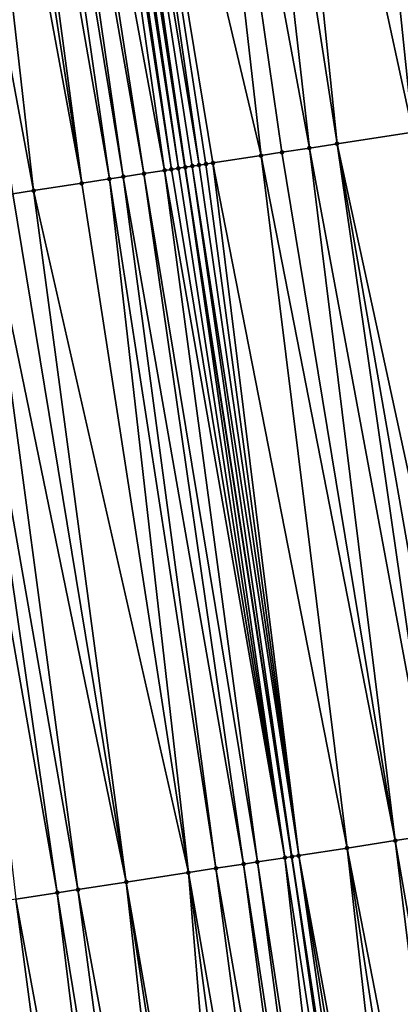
# Model space of a CAD drawing. Header units: feet. Extents: x 2004186 to 2014793, y 836912 to 864902.
# Tile 341 of 974: x 2010677 to 2010688, y 846798 to 846826. Entities that reach past the tile are written whole.
import ezdxf

# ---------------------------------------------------------------- set-up
doc = ezdxf.new("R2010")
doc.units = ezdxf.units.FT
doc.header["$LTSCALE"] = 100
doc.header["$MEASUREMENT"] = 0
for name, color, linetype, lineweight in [('GPL_Skip Line', 2, 'Continuous', 40), ('Road Shots', 4, 'Continuous', 200), ('Road X-Section', 30, 'Continuous', 13)]:
    doc.layers.add(name, color=color, linetype=linetype, lineweight=lineweight)
doc.layers.add('I-77 SB_MM21-27-Surface-TIN', color=7, linetype='Continuous')

msp = doc.modelspace()

# ---------------------------------------------------------------- linework, layer by layer
at = {"layer": 'GPL_Skip Line'}
msp.add_polyline3d([(2010701.458350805, 846682.9983243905, 434.0519981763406), (2010698.883065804, 846702.8314638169, 434.1350826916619), (2010696.039679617, 846722.6281430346, 434.2167407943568), (2010693.196283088, 846742.4248942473, 434.2795230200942), (2010690.352898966, 846762.2215590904, 434.3649498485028), (2010687.509509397, 846782.0182618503, 434.4404354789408), (2010684.477823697, 846801.7869623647, 434.498121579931), (2010681.424079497, 846821.5523482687, 434.5630126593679), (2010678.370330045, 846841.3177681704, 434.6160874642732), (2010675.316581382, 846861.08318297, 434.6709356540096), (2010672.030820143, 846880.8113186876, 434.6987747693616), (2010668.729318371, 846900.5369037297, 434.7364207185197), (2010665.427814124, 846920.2625035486, 434.7645872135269), (2010662.126313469, 846939.9880819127, 434.8065171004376), (2010658.425751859, 846959.6426882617, 434.8346404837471), (2010654.719709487, 846979.2963235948, 434.8327586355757)], dxfattribs=at)
at = {"layer": 'I-77 SB_MM21-27-Surface-TIN', "color": 128, "linetype": 'ByBlock', "lineweight": -2}
for points in [[(2010687.660267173, 846842.7520168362, 434.970125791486), (2010685.881343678, 846842.4773693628, 434.9037603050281), (2010689.528066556, 846822.8035055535, 434.8703582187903)], [(2010685.881343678, 846842.4773693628, 434.9037603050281), (2010683.707103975, 846842.1416883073, 434.8229285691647), (2010687.946800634, 846822.559378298, 434.8100424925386)], [(2010685.881343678, 846842.4773693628, 434.9037603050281), (2010687.946800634, 846822.559378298, 434.8100424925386), (2010689.528066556, 846822.8035055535, 434.8703582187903)], [(2010682.718812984, 846841.9891074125, 434.7856992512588), (2010681.335201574, 846841.775520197, 434.7245286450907), (2010684.98192362, 846822.1016617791, 434.6892745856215)], [(2010683.707103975, 846842.1416883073, 434.8229285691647), (2010682.718812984, 846841.9891074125, 434.7856992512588), (2010685.772557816, 846822.2237174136, 434.722210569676)], [(2010682.718812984, 846841.9891074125, 434.7856992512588), (2010684.98192362, 846822.1016617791, 434.6892745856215), (2010685.772557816, 846822.2237174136, 434.722210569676)], [(2010683.707103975, 846842.1416883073, 434.8229285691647), (2010685.772557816, 846822.2237174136, 434.722210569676), (2010687.946800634, 846822.559378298, 434.8100424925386)], [(2010681.335201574, 846841.775520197, 434.7245286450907), (2010678.963304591, 846841.40931703, 434.6383129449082), (2010683.598316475, 846821.8880469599, 434.6377044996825)], [(2010681.335201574, 846841.775520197, 434.7245286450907), (2010684.19128967, 846821.9796045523, 434.6568919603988), (2010684.98192362, 846822.1016617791, 434.6892745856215)], [(2010681.335201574, 846841.775520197, 434.7245286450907), (2010683.598316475, 846821.8880469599, 434.6377044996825), (2010684.19128967, 846821.9796045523, 434.6568919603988)], [(2010678.963304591, 846841.40931703, 434.6383129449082), (2010678.567989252, 846841.3482778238, 434.6258013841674), (2010681.819393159, 846821.6133983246, 434.5717514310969)], [(2010678.963304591, 846841.40931703, 434.6383129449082), (2010682.214709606, 846821.6744303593, 434.5867536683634), (2010683.598316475, 846821.8880469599, 434.6377044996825)], [(2010678.963304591, 846841.40931703, 434.6383129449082), (2010682.017050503, 846821.6439200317, 434.5772749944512), (2010682.214709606, 846821.6744303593, 434.5867536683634)], [(2010678.963304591, 846841.40931703, 434.6383129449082), (2010681.819393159, 846821.6133983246, 434.5717514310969), (2010682.017050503, 846821.6439200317, 434.5772749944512)], [(2010677.184384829, 846841.1346453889, 434.5803471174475), (2010676.789068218, 846841.0736144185, 434.5649732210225), (2010680.238130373, 846821.3692507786, 434.5184877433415)], [(2010677.975013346, 846841.2567377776, 434.600512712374), (2010677.184384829, 846841.1346453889, 434.5803471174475), (2010680.831102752, 846821.4608136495, 434.5358407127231)], [(2010677.184384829, 846841.1346453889, 434.5803471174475), (2010680.238130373, 846821.3692507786, 434.5184877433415), (2010680.831102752, 846821.4608136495, 434.5358407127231)], [(2010678.172670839, 846841.2872585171, 434.6063735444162), (2010677.975013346, 846841.2567377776, 434.600512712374), (2010681.028761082, 846821.49132898, 434.5435804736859)], [(2010677.975013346, 846841.2567377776, 434.600512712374), (2010680.831102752, 846821.4608136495, 434.5358407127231), (2010681.028761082, 846821.49132898, 434.5435804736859)], [(2010678.172670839, 846841.2872585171, 434.6063735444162), (2010681.226420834, 846821.5218351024, 434.5545206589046), (2010678.370330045, 846841.3177681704, 434.6160874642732)], [(2010678.172670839, 846841.2872585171, 434.6063735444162), (2010681.028761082, 846821.49132898, 434.5435804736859), (2010681.226420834, 846821.5218351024, 434.5545206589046)], [(2010678.567989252, 846841.3482778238, 434.6258013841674), (2010678.370330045, 846841.3177681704, 434.6160874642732), (2010681.424079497, 846821.5523482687, 434.5630126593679)], [(2010681.226420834, 846821.5218351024, 434.5545206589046), (2010681.424079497, 846821.5523482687, 434.5630126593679), (2010678.370330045, 846841.3177681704, 434.6160874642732)], [(2010678.567989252, 846841.3482778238, 434.6258013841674), (2010681.424079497, 846821.5523482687, 434.5630126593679), (2010681.621737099, 846821.5828683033, 434.5691175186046)], [(2010678.567989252, 846841.3482778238, 434.6258013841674), (2010681.621737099, 846821.5828683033, 434.5691175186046), (2010681.819393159, 846821.6133983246, 434.5717514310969)], [(2010675.405454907, 846840.8600395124, 434.4995243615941), (2010674.812482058, 846840.7684796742, 434.4811145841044), (2010678.459201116, 846821.0946405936, 434.4391710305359)], [(2010675.800771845, 846840.921068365, 434.5156344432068), (2010675.405454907, 846840.8600395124, 434.4995243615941), (2010678.459201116, 846821.0946405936, 434.4391710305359)], [(2010676.393749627, 846841.012596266, 434.5451441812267), (2010675.800771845, 846840.921068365, 434.5156344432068), (2010679.249836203, 846821.2166904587, 434.4741121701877)], [(2010675.800771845, 846840.921068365, 434.5156344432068), (2010678.459201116, 846821.0946405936, 434.4391710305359), (2010679.249836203, 846821.2166904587, 434.4741121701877)], [(2010676.789068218, 846841.0736144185, 434.5649732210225), (2010676.393749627, 846841.012596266, 434.5451441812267), (2010679.645155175, 846821.2777061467, 434.4947958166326)], [(2010676.393749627, 846841.012596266, 434.5451441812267), (2010679.249836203, 846821.2166904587, 434.4741121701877), (2010679.645155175, 846821.2777061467, 434.4947958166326)], [(2010676.789068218, 846841.0736144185, 434.5649732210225), (2010679.645155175, 846821.2777061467, 434.4947958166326), (2010680.238130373, 846821.3692507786, 434.5184877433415)], [(2010674.812482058, 846840.7684796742, 434.4811145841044), (2010673.428874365, 846840.5548684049, 434.4283041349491), (2010677.075597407, 846820.8810035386, 434.3953291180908)], [(2010674.812482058, 846840.7684796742, 434.4811145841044), (2010677.075597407, 846820.8810035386, 434.3953291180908), (2010678.459201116, 846821.0946405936, 434.4391710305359)], [(2010673.428874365, 846840.5548684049, 434.4283041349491), (2010676.482622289, 846820.7894583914, 434.3718162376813), (2010677.075597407, 846820.8810035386, 434.3953291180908)], [(2010687.946800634, 846822.559378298, 434.8100424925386), (2010685.772557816, 846822.2237174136, 434.722210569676), (2010690.012258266, 846802.6413828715, 434.7178854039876)], [(2010685.772557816, 846822.2237174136, 434.722210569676), (2010684.98192362, 846822.1016617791, 434.6892745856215), (2010688.628650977, 846802.4277689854, 434.6659888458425)], [(2010685.772557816, 846822.2237174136, 434.722210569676), (2010689.221625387, 846802.5193187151, 434.6879100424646), (2010690.012258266, 846802.6413828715, 434.7178854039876)], [(2010685.772557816, 846822.2237174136, 434.722210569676), (2010688.628650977, 846802.4277689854, 434.6659888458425), (2010689.221625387, 846802.5193187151, 434.6879100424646)], [(2010684.19128967, 846821.9796045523, 434.6568919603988), (2010683.598316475, 846821.8880469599, 434.6377044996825), (2010687.442698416, 846802.2446937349, 434.6137325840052)], [(2010684.98192362, 846822.1016617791, 434.6892745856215), (2010684.19128967, 846821.9796045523, 434.6568919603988), (2010687.442698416, 846802.2446937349, 434.6137325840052)], [(2010684.98192362, 846822.1016617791, 434.6892745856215), (2010687.442698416, 846802.2446937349, 434.6137325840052), (2010688.628650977, 846802.4277689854, 434.6659888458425)], [(2010682.017050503, 846821.6439200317, 434.5772749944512), (2010681.819393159, 846821.6133983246, 434.5717514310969), (2010684.675483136, 846801.8174705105, 434.5083588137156)], [(2010682.214709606, 846821.6744303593, 434.5867536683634), (2010682.017050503, 846821.6439200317, 434.5772749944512), (2010684.675483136, 846801.8174705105, 434.5083588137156)], [(2010683.598316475, 846821.8880469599, 434.6377044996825), (2010682.214709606, 846821.6744303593, 434.5867536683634), (2010686.059091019, 846802.0310805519, 434.5615916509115)], [(2010682.214709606, 846821.6744303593, 434.5867536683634), (2010684.675483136, 846801.8174705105, 434.5083588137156), (2010686.059091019, 846802.0310805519, 434.5615916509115)], [(2010683.598316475, 846821.8880469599, 434.6377044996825), (2010686.059091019, 846802.0310805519, 434.5615916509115), (2010687.442698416, 846802.2446937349, 434.6137325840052)], [(2010680.238130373, 846821.3692507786, 434.5184877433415), (2010679.645155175, 846821.2777061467, 434.4947958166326), (2010683.094223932, 846801.5732997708, 434.4631537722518)], [(2010680.831102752, 846821.4608136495, 434.5358407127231), (2010680.238130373, 846821.3692507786, 434.5184877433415), (2010683.489539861, 846801.6343351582, 434.4769913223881)], [(2010680.238130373, 846821.3692507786, 434.5184877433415), (2010683.094223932, 846801.5732997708, 434.4631537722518), (2010683.489539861, 846801.6343351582, 434.4769913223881)], [(2010681.028761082, 846821.49132898, 434.5435804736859), (2010680.831102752, 846821.4608136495, 434.5358407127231), (2010684.280165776, 846801.7564443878, 434.4913012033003)], [(2010680.831102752, 846821.4608136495, 434.5358407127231), (2010683.489539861, 846801.6343351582, 434.4769913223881), (2010684.280165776, 846801.7564443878, 434.4913012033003)], [(2010681.226420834, 846821.5218351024, 434.5545206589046), (2010681.028761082, 846821.49132898, 434.5435804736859), (2010684.280165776, 846801.7564443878, 434.4913012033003)], [(2010681.226420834, 846821.5218351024, 434.5545206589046), (2010684.280165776, 846801.7564443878, 434.4913012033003), (2010681.424079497, 846821.5523482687, 434.5630126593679)], [(2010681.621737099, 846821.5828683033, 434.5691175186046), (2010681.424079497, 846821.5523482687, 434.5630126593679), (2010684.477823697, 846801.7869623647, 434.498121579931)], [(2010684.280165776, 846801.7564443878, 434.4913012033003), (2010684.477823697, 846801.7869623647, 434.498121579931), (2010681.424079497, 846821.5523482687, 434.5630126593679)], [(2010681.819393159, 846821.6133983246, 434.5717514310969), (2010681.621737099, 846821.5828683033, 434.5691175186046), (2010684.675483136, 846801.8174705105, 434.5083588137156)], [(2010681.621737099, 846821.5828683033, 434.5691175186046), (2010684.477823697, 846801.7869623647, 434.498121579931), (2010684.675483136, 846801.8174705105, 434.5083588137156)], [(2010678.459201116, 846821.0946405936, 434.4391710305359), (2010677.075597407, 846820.8810035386, 434.3953291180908), (2010681.512952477, 846801.3292083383, 434.3903849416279)], [(2010679.249836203, 846821.2166904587, 434.4741121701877), (2010678.459201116, 846821.0946405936, 434.4391710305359), (2010681.512952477, 846801.3292083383, 434.3903849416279)], [(2010679.645155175, 846821.2777061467, 434.4947958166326), (2010679.249836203, 846821.2166904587, 434.4741121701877), (2010682.3035874, 846801.4512592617, 434.4249595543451)], [(2010679.249836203, 846821.2166904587, 434.4741121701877), (2010681.512952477, 846801.3292083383, 434.3903849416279), (2010682.3035874, 846801.4512592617, 434.4249595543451)], [(2010679.645155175, 846821.2777061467, 434.4947958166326), (2010682.3035874, 846801.4512592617, 434.4249595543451), (2010683.094223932, 846801.5732997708, 434.4631537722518)], [(2010677.075597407, 846820.8810035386, 434.3953291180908), (2010676.482622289, 846820.7894583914, 434.3718162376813), (2010679.734030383, 846801.0545517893, 434.3271794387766)], [(2010677.075597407, 846820.8810035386, 434.3953291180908), (2010679.734030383, 846801.0545517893, 434.3271794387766), (2010681.512952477, 846801.3292083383, 434.3903849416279)], [(2010674.901359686, 846820.545309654, 434.318966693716), (2010674.308384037, 846820.4537679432, 434.2942594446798), (2010677.75745201, 846800.7493666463, 434.2608436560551)], [(2010675.691991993, 846820.6673775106, 434.3476547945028), (2010674.901359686, 846820.545309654, 434.318966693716), (2010678.350427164, 846800.8409115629, 434.2844376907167)], [(2010674.901359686, 846820.545309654, 434.318966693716), (2010677.75745201, 846800.7493666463, 434.2608436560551), (2010678.350427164, 846800.8409115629, 434.2844376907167)], [(2010676.482622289, 846820.7894583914, 434.3718162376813), (2010675.691991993, 846820.6673775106, 434.3476547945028), (2010679.734030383, 846801.0545517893, 434.3271794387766)], [(2010675.691991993, 846820.6673775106, 434.3476547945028), (2010678.350427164, 846800.8409115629, 434.2844376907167), (2010679.734030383, 846801.0545517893, 434.3271794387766)], [(2010674.308384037, 846820.4537679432, 434.2942594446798), (2010676.571502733, 846800.566270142, 434.2159743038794), (2010677.75745201, 846800.7493666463, 434.2608436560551)], [(2010687.442698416, 846802.2446937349, 434.6137325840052), (2010686.059091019, 846802.0310805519, 434.5615916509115), (2010689.88518012, 846782.3591265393, 434.5307524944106)], [(2010688.628650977, 846802.4277689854, 434.6659888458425), (2010687.442698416, 846802.2446937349, 434.6137325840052), (2010690.875044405, 846782.5011431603, 434.5710936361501)], [(2010687.442698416, 846802.2446937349, 434.6137325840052), (2010689.88518012, 846782.3591265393, 434.5307524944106), (2010690.875044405, 846782.5011431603, 434.5710936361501)], [(2010686.059091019, 846802.0310805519, 434.5615916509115), (2010684.675483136, 846801.8174705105, 434.5083588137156), (2010688.301398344, 846782.1318924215, 434.468179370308)], [(2010686.059091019, 846802.0310805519, 434.5615916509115), (2010689.093287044, 846782.245524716, 434.4954714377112), (2010689.88518012, 846782.3591265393, 434.5307524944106)], [(2010686.059091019, 846802.0310805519, 434.5615916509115), (2010688.301398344, 846782.1318924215, 434.468179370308), (2010689.093287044, 846782.245524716, 434.4954714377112)], [(2010683.489539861, 846801.6343351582, 434.4769913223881), (2010683.094223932, 846801.5732997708, 434.4631537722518), (2010686.123706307, 846781.8193904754, 434.3965703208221)], [(2010684.280165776, 846801.7564443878, 434.4913012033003), (2010683.489539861, 846801.6343351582, 434.4769913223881), (2010686.519647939, 846781.8762255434, 434.4052556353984)], [(2010683.489539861, 846801.6343351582, 434.4769913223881), (2010686.123706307, 846781.8193904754, 434.3965703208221), (2010686.519647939, 846781.8762255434, 434.4052556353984)], [(2010684.280165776, 846801.7564443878, 434.4913012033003), (2010687.311536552, 846781.9898584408, 434.4323896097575), (2010684.477823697, 846801.7869623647, 434.498121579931)], [(2010684.280165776, 846801.7564443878, 434.4913012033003), (2010686.519647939, 846781.8762255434, 434.4052556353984), (2010687.311536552, 846781.9898584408, 434.4323896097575)], [(2010684.675483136, 846801.8174705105, 434.5083588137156), (2010684.477823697, 846801.7869623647, 434.498121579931), (2010687.509509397, 846782.0182618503, 434.4404354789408)], [(2010687.311536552, 846781.9898584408, 434.4323896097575), (2010687.509509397, 846782.0182618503, 434.4404354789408), (2010684.477823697, 846801.7869623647, 434.498121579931)], [(2010684.675483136, 846801.8174705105, 434.5083588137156), (2010687.509509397, 846782.0182618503, 434.4404354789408), (2010687.905451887, 846782.075090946, 434.4506866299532)], [(2010684.675483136, 846801.8174705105, 434.5083588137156), (2010687.905451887, 846782.075090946, 434.4506866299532), (2010688.301398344, 846782.1318924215, 434.468179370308)], [(2010681.512952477, 846801.3292083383, 434.3903849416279), (2010679.734030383, 846801.0545517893, 434.3271794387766), (2010683.154110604, 846781.3933604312, 434.2703507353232)], [(2010682.3035874, 846801.4512592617, 434.4249595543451), (2010681.512952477, 846801.3292083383, 434.3903849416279), (2010684.935866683, 846781.6489878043, 434.3436320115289)], [(2010681.512952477, 846801.3292083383, 434.3903849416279), (2010684.143973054, 846781.5353898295, 434.3073418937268), (2010684.935866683, 846781.6489878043, 434.3436320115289)], [(2010681.512952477, 846801.3292083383, 434.3903849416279), (2010683.154110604, 846781.3933604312, 434.2703507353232), (2010684.143973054, 846781.5353898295, 434.3073418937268)], [(2010683.094223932, 846801.5732997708, 434.4631537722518), (2010682.3035874, 846801.4512592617, 434.4249595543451), (2010685.727761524, 846781.762577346, 434.3821331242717)], [(2010682.3035874, 846801.4512592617, 434.4249595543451), (2010684.935866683, 846781.6489878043, 434.3436320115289), (2010685.727761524, 846781.762577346, 434.3821331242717)], [(2010683.094223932, 846801.5732997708, 434.4631537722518), (2010685.727761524, 846781.762577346, 434.3821331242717), (2010686.123706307, 846781.8193904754, 434.3965703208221)], [(2010679.734030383, 846801.0545517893, 434.3271794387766), (2010678.350427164, 846800.8409115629, 434.2844376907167), (2010681.96628058, 846781.2228909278, 434.2349346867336)], [(2010679.734030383, 846801.0545517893, 434.3271794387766), (2010682.758167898, 846781.3365328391, 434.2597053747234), (2010683.154110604, 846781.3933604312, 434.2703507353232)], [(2010679.734030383, 846801.0545517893, 434.3271794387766), (2010681.96628058, 846781.2228909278, 434.2349346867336), (2010682.758167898, 846781.3365328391, 434.2597053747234)], [(2010678.350427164, 846800.8409115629, 434.2844376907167), (2010677.75745201, 846800.7493666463, 434.2608436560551), (2010680.97642011, 846781.0808477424, 434.2015582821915)], [(2010678.350427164, 846800.8409115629, 434.2844376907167), (2010680.97642011, 846781.0808477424, 434.2015582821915), (2010681.96628058, 846781.2228909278, 434.2349346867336)], [(2010676.571502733, 846800.566270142, 434.2159743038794), (2010674.990240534, 846800.3221187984, 434.1640279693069), (2010679.194669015, 846780.8251856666, 434.1373754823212)], [(2010677.75745201, 846800.7493666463, 434.2608436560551), (2010676.571502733, 846800.566270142, 434.2159743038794), (2010680.184528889, 846780.9672329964, 434.1696653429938)], [(2010676.571502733, 846800.566270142, 434.2159743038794), (2010679.194669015, 846780.8251856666, 434.1373754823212), (2010680.184528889, 846780.9672329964, 434.1696653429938)], [(2010677.75745201, 846800.7493666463, 434.2608436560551), (2010680.184528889, 846780.9672329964, 434.1696653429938), (2010680.97642011, 846781.0808477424, 434.2015582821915)], [(2010674.990240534, 846800.3221187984, 434.1640279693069), (2010673.606639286, 846800.1084658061, 434.1257230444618), (2010677.412917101, 846780.5695292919, 434.071697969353)], [(2010674.990240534, 846800.3221187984, 434.1640279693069), (2010678.006833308, 846780.6547557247, 434.0915870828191), (2010679.194669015, 846780.8251856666, 434.1373754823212)], [(2010674.990240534, 846800.3221187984, 434.1640279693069), (2010677.412917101, 846780.5695292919, 434.071697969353), (2010678.006833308, 846780.6547557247, 434.0915870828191)], [(2010673.606639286, 846800.1084658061, 434.1257230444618), (2010676.819003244, 846780.4842864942, 434.0560994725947), (2010677.412917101, 846780.5695292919, 434.071697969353)], [(2010673.606639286, 846800.1084658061, 434.1257230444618), (2010676.423059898, 846780.4274633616, 434.0442849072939), (2010676.819003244, 846780.4842864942, 434.0560994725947)]]:
    msp.add_3dface(points, dxfattribs=at)
at = {"layer": 'Road Shots', "lineweight": 100}
for p in [(2010685.772557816, 846822.2237174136, 434.722210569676), (2010684.19128967, 846821.9796045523, 434.6568919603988), (2010684.98192362, 846822.1016617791, 434.6892745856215), (2010682.017050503, 846821.6439200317, 434.5772749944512), (2010682.214709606, 846821.6744303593, 434.5867536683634), (2010683.598316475, 846821.8880469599, 434.6377044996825), (2010680.238130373, 846821.3692507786, 434.5184877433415), (2010680.831102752, 846821.4608136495, 434.5358407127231), (2010681.028761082, 846821.49132898, 434.5435804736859), (2010681.226420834, 846821.5218351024, 434.5545206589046), (2010681.424079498, 846821.5523482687, 434.5630126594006), (2010681.621737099, 846821.5828683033, 434.5691175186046), (2010681.819393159, 846821.6133983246, 434.5717514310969), (2010678.459201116, 846821.0946405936, 434.4391710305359), (2010679.249836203, 846821.2166904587, 434.4741121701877), (2010679.645155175, 846821.2777061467, 434.4947958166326), (2010677.075597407, 846820.8810035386, 434.3953291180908), (2010687.442698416, 846802.2446937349, 434.6137325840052), (2010686.059091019, 846802.0310805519, 434.5615916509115), (2010683.489539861, 846801.6343351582, 434.4769913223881), (2010684.280165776, 846801.7564443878, 434.4913012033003), (2010684.477823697, 846801.7869623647, 434.4981215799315), (2010684.675483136, 846801.8174705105, 434.5083588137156), (2010681.512952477, 846801.3292083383, 434.3903849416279), (2010682.3035874, 846801.4512592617, 434.4249595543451), (2010683.094223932, 846801.5732997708, 434.4631537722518), (2010679.734030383, 846801.0545517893, 434.3271794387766), (2010678.350427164, 846800.8409115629, 434.2844376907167), (2010677.75745201, 846800.7493666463, 434.2608436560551)]:
    msp.add_point(p, dxfattribs=at)
at = {"layer": 'Road X-Section', "extrusion": (-0.1526873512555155, 0.9882702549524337, 0.002911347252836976), "elevation": 529884.1957409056, "flags": 128}
msp.add_lwpolyline([(-2116373.552698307, -1109.307289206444), (-2116374.552698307, -1109.264856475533), (-2116374.752698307, -1109.257713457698), (-2116376.152698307, -1109.198417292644), (-2116376.952698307, -1109.157992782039), (-2116377.552698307, -1109.132900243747), (-2116378.152698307, -1109.123123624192), (-2116378.352698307, -1109.118273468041), (-2116378.552698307, -1109.110577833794), (-2116378.952698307, -1109.087189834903), (-2116379.152698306, -1109.073585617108), (-2116379.352698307, -1109.062726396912), (-2116379.552698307, -1109.056618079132), (-2116379.952698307, -1109.050761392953), (-2116380.152698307, -1109.043613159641), (-2116380.352698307, -1109.026302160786), (-2116380.552698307, -1109.005389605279), (-2116380.752698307, -1108.991109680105), (-2116384.152698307, -1108.865107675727), (-2116385.552698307, -1108.816901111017), (-2116386.152698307, -1108.79419992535), (-2116386.552698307, -1108.782363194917), (-2116387.552698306, -1108.747366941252), (-2116388.952698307, -1108.690377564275), (-2116390.152698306, -1108.647267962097), (-2116391.352698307, -1108.59637003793), (-2116391.552698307, -1108.589880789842), (-2116391.952698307, -1108.584255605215), (-2116392.152698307, -1108.576621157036), (-2116392.752698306, -1108.547204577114), (-2116392.952698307, -1108.541520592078), (-2116393.352698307, -1108.521421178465), (-2116394.552698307, -1108.488824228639), (-2116395.152698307, -1108.466854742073), (-2116395.752698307, -1108.442797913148), (-2116396.752698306, -1108.408095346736), (-2116397.352698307, -1108.387335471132), (-2116397.952698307, -1108.362628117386), (-2116398.752698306, -1108.33393989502), (-2116399.552698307, -1108.309778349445), (-2116400.152698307, -1108.286265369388), (-2116401.552698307, -1108.242423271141), (-2116402.352698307, -1108.207481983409), (-2116402.752698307, -1108.186798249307), (-2116403.352698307, -1108.163106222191), (-2116403.952698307, -1108.145753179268), (-2116404.152698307, -1108.138013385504), (-2116404.352698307, -1108.127073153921), (-2116404.552698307, -1108.118581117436), (-2116404.752698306, -1108.11247623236), (-2116404.952698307, -1108.109842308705), (-2116405.152698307, -1108.104318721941), (-2116405.352698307, -1108.094840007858), (-2116406.752698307, -1108.04388896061), (-2116407.352698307, -1108.024701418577), (-2116408.152698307, -1107.992318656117), (-2116408.952698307, -1107.95938253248), (-2116411.152698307, -1107.871550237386), (-2116412.752698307, -1107.811234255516), (-2116413.552698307, -1107.778841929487), (-2116414.152698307, -1107.759452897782), (-2116414.952698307, -1107.735264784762), (-2116415.352698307, -1107.727279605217), (-2116415.752698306, -1107.721733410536), (-2116416.152698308, -1107.71271406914), (-2116416.352698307, -1107.712897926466), (-2116416.552698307, -1107.704634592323), (-2116416.752698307, -1107.685216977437), (-2116417.152698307, -1107.638688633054), (-2116417.352698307, -1107.626815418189), (-2116417.752698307, -1107.621839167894), (-2116418.752698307, -1107.59246779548), (-2116419.152698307, -1107.568684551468), (-2116420.152698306, -1107.538432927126), (-2116421.352698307, -1107.499561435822), (-2116422.552698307, -1107.463183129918), (-2116423.552698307, -1107.428195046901), (-2116423.952698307, -1107.411884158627), (-2116424.152698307, -1107.406396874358)], dxfattribs=at)
at = {"layer": 'Road X-Section', "extrusion": (-0.1526873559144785, 0.9882702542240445, 0.002911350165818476), "elevation": 529864.1857576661, "flags": 128}
msp.add_lwpolyline([(-2116373.555197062, -1109.298597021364), (-2116373.955197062, -1109.279867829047), (-2116375.555197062, -1109.218005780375), (-2116377.355197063, -1109.137763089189), (-2116377.555197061, -1109.128175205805), (-2116377.955197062, -1109.117039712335), (-2116378.555197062, -1109.083807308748), (-2116378.955197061, -1109.06698207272), (-2116379.355197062, -1109.044746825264), (-2116379.555197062, -1109.036659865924), (-2116379.755197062, -1109.037386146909), (-2116380.155197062, -1109.044769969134), (-2116380.355197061, -1109.034010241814), (-2116380.755197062, -1108.995201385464), (-2116380.955197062, -1108.979366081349), (-2116381.155197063, -1108.969132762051), (-2116381.355197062, -1108.955040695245), (-2116381.555197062, -1108.943108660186), (-2116381.955197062, -1108.930028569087), (-2116382.755197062, -1108.908356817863), (-2116384.755197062, -1108.829254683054), (-2116385.555197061, -1108.798352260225), (-2116385.955197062, -1108.786698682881), (-2116386.555197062, -1108.766840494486), (-2116387.355197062, -1108.738724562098), (-2116388.955197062, -1108.671183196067), (-2116389.955197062, -1108.635391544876), (-2116390.155197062, -1108.627303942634), (-2116390.755197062, -1108.61248000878), (-2116390.955197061, -1108.604874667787), (-2116391.355197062, -1108.583484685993), (-2116391.555197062, -1108.575816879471), (-2116391.755197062, -1108.571131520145), (-2116392.155197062, -1108.570170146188), (-2116392.355197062, -1108.57233287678), (-2116392.555197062, -1108.562231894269), (-2116392.955197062, -1108.530693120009), (-2116393.355197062, -1108.508170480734), (-2116393.555197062, -1108.499159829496), (-2116394.955197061, -1108.460854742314), (-2116396.555197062, -1108.408908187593), (-2116397.755197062, -1108.364038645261), (-2116398.355197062, -1108.340444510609), (-2116399.755197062, -1108.297702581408), (-2116401.555197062, -1108.234496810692), (-2116402.355197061, -1108.199922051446), (-2116403.155197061, -1108.161727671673), (-2116403.555197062, -1108.147890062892), (-2116404.355197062, -1108.133580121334), (-2116404.555197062, -1108.126759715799), (-2116404.755197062, -1108.11652243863), (-2116406.155197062, -1108.063289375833), (-2116407.555197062, -1108.011148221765), (-2116408.755197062, -1107.958891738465), (-2116409.355197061, -1107.936970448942), (-2116410.155197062, -1107.906994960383), (-2116410.955197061, -1107.875780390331), (-2116411.555197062, -1107.856302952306), (-2116412.755197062, -1107.809417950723), (-2116413.555197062, -1107.778527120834), (-2116413.955197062, -1107.764356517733), (-2116414.355197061, -1107.755808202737), (-2116414.955197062, -1107.737715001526), (-2116415.355197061, -1107.731930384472), (-2116415.555197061, -1107.730784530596), (-2116415.955197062, -1107.717014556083), (-2116416.155197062, -1107.71192521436), (-2116416.355197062, -1107.711029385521), (-2116416.555197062, -1107.707917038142), (-2116416.755197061, -1107.68394489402), (-2116416.955197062, -1107.655948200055), (-2116417.155197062, -1107.631236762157), (-2116417.355197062, -1107.620968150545), (-2116417.755197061, -1107.622621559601), (-2116418.355197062, -1107.61290885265), (-2116418.555197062, -1107.607270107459), (-2116418.755197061, -1107.598531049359), (-2116418.955197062, -1107.585053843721), (-2116419.155197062, -1107.573874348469), (-2116419.955197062, -1107.550392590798), (-2116420.555197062, -1107.532308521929), (-2116421.355197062, -1107.503799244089), (-2116422.155197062, -1107.478164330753), (-2116422.755197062, -1107.45954582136), (-2116423.755197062, -1107.42743690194), (-2116423.955197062, -1107.421977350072)], dxfattribs=at)

doc.saveas('drawing.dxf')
